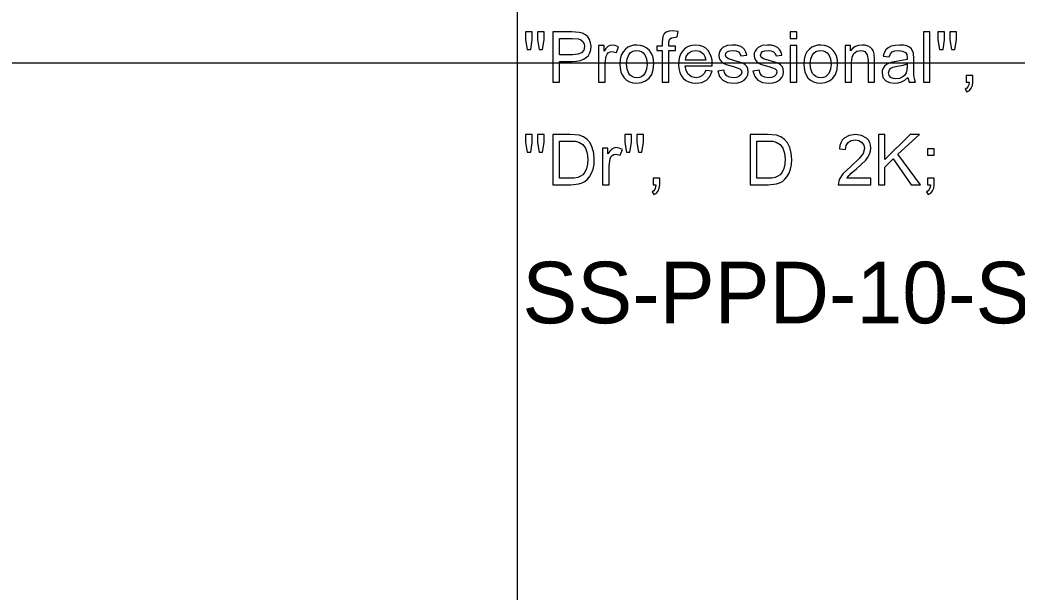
# Model space of a CAD drawing. Extents: x 1001568 to 1002149, y 1840825 to 1841423.
# Drawn here: x 1001915.42 to 1001921.9, y 1840995.03 to 1840998.75 of the extents above; entities that cross this region are included whole.
import ezdxf

# ---------------------------------------------------------------- set-up
doc = ezdxf.new("R2010")
doc.units = 0
for name, color, linetype in [('40', 7, 'Continuous'), ('R_No Plot', 7, 'Continuous'), ('SIGNS', 7, 'Continuous')]:
    doc.layers.add(name, color=color, linetype=linetype)

msp = doc.modelspace()

# ---------------------------------------------------------------- linework, layer by layer
at = {"layer": 'R_No Plot'}
for p, q in [((1001918.6501, 1841010.6666), (1001918.6501, 1840948.1274)), ((1001890.6501, 1840998.4691), (1001982.1327, 1840998.4691))]:
    msp.add_line(p, q, dxfattribs=at)
at = {"layer": 'SIGNS'}
for points in [[(1001918.7163, 1840998.5568), (1001918.7391, 1840998.5568), (1001918.7485, 1840998.6178), (1001918.7485, 1840998.6703), (1001918.7059, 1840998.6703), (1001918.7059, 1840998.6178)], [(1001918.7941, 1840998.5568), (1001918.8165, 1840998.5568), (1001918.8265, 1840998.6178), (1001918.8265, 1840998.6703), (1001918.7839, 1840998.6703), (1001918.7839, 1840998.6178)], [(1001919.5936, 1840998.3441), (1001919.6361, 1840998.3441), (1001919.6361, 1840998.5498), (1001919.6787, 1840998.5498), (1001919.6787, 1840998.5781), (1001919.6361, 1840998.5781), (1001919.6361, 1840998.5992), (1001919.6377, 1840998.6155), (1001919.6426, 1840998.6262), (1001919.6526, 1840998.6328), (1001919.6683, 1840998.6349), (1001919.691, 1840998.6378), (1001919.6967, 1840998.6733), (1001919.6592, 1840998.6774), (1001919.637, 1840998.675), (1001919.6195, 1840998.6681), (1001919.6064, 1840998.6568), (1001919.5978, 1840998.6411), (1001919.5936, 1840998.6043), (1001919.5936, 1840998.5781), (1001919.5581, 1840998.5781), (1001919.5581, 1840998.5498), (1001919.5936, 1840998.5498)], [(1001920.4247, 1840998.6278), (1001920.4672, 1840998.6278), (1001920.4672, 1840998.6703), (1001920.4247, 1840998.6703)], [(1001921.2888, 1840998.3441), (1001921.3313, 1840998.3441), (1001921.3313, 1840998.6703), (1001921.2888, 1840998.6703)], [(1001921.3936, 1840998.5568), (1001921.4164, 1840998.5568), (1001921.4258, 1840998.6178), (1001921.4258, 1840998.6703), (1001921.3832, 1840998.6703), (1001921.3832, 1840998.6178)], [(1001921.4714, 1840998.5568), (1001921.4938, 1840998.5568), (1001921.5038, 1840998.6178), (1001921.5038, 1840998.6703), (1001921.4612, 1840998.6703), (1001921.4612, 1840998.6178)], [(1001919.1801, 1840998.3441), (1001919.2226, 1840998.3441), (1001919.2226, 1840998.4668), (1001919.2292, 1840998.5131), (1001919.2345, 1840998.5247), (1001919.2424, 1840998.5336), (1001919.2541, 1840998.5404), (1001919.2667, 1840998.5427), (1001919.2953, 1840998.5362), (1001919.3089, 1840998.5726), (1001919.2877, 1840998.582), (1001919.2673, 1840998.5852), (1001919.2531, 1840998.5827), (1001919.2398, 1840998.5751), (1001919.2272, 1840998.5626), (1001919.2155, 1840998.5452), (1001919.2155, 1840998.5811), (1001919.1801, 1840998.5811)], [(1001919.9535, 1840998.4147), (1001919.965, 1840998.3804), (1001919.9858, 1840998.3562), (1001920.016, 1840998.3417), (1001920.0556, 1840998.337), (1001920.0833, 1840998.3393), (1001920.1066, 1840998.3462), (1001920.1255, 1840998.3576), (1001920.1401, 1840998.3737), (1001920.1492, 1840998.3921), (1001920.152, 1840998.4114), (1001920.1496, 1840998.4296), (1001920.143, 1840998.4449), (1001920.1319, 1840998.4571), (1001920.1165, 1840998.4662), (1001920.0581, 1840998.4847), (1001920.023, 1840998.4949), (1001920.0079, 1840998.5054), (1001920.0031, 1840998.5195), (1001920.0063, 1840998.5327), (1001920.0158, 1840998.5422), (1001920.0313, 1840998.5479), (1001920.053, 1840998.5498), (1001920.0727, 1840998.5474), (1001920.0878, 1840998.5408), (1001920.098, 1840998.5298), (1001920.1033, 1840998.5146), (1001920.1414, 1840998.5199), (1001920.1358, 1840998.5397), (1001920.1264, 1840998.5559), (1001920.1132, 1840998.5684), (1001920.0964, 1840998.5773), (1001920.0734, 1840998.5833), (1001920.0477, 1840998.5852), (1001920.0136, 1840998.581), (1001919.9875, 1840998.5688), (1001919.9756, 1840998.5583), (1001919.9672, 1840998.5462), (1001919.9622, 1840998.5326), (1001919.9605, 1840998.5175), (1001919.9627, 1840998.5008), (1001919.9693, 1840998.4859), (1001919.9845, 1840998.4701), (1001920.0086, 1840998.4578), (1001920.0565, 1840998.4446), (1001920.0976, 1840998.4311), (1001920.1065, 1840998.4219), (1001920.1095, 1840998.4098), (1001920.1048, 1840998.3926), (1001920.0911, 1840998.3804), (1001920.0746, 1840998.3745), (1001920.0549, 1840998.3725), (1001920.0304, 1840998.3754), (1001920.0121, 1840998.3846), (1001919.9997, 1840998.3997), (1001919.9934, 1840998.4211)], [(1001920.182, 1840998.4147), (1001920.1935, 1840998.3804), (1001920.2143, 1840998.3562), (1001920.2445, 1840998.3417), (1001920.2842, 1840998.337), (1001920.3119, 1840998.3393), (1001920.3351, 1840998.3462), (1001920.354, 1840998.3576), (1001920.3686, 1840998.3737), (1001920.3777, 1840998.3921), (1001920.3805, 1840998.4114), (1001920.3781, 1840998.4296), (1001920.3715, 1840998.4449), (1001920.3604, 1840998.4571), (1001920.345, 1840998.4662), (1001920.2866, 1840998.4847), (1001920.2516, 1840998.4949), (1001920.2364, 1840998.5054), (1001920.2316, 1840998.5195), (1001920.2348, 1840998.5327), (1001920.2443, 1840998.5422), (1001920.2598, 1840998.5479), (1001920.2815, 1840998.5498), (1001920.3012, 1840998.5474), (1001920.3163, 1840998.5408), (1001920.3265, 1840998.5298), (1001920.3318, 1840998.5146), (1001920.3699, 1840998.5199), (1001920.3643, 1840998.5397), (1001920.3549, 1840998.5559), (1001920.3417, 1840998.5684), (1001920.3249, 1840998.5773), (1001920.3019, 1840998.5833), (1001920.2762, 1840998.5852), (1001920.2422, 1840998.581), (1001920.216, 1840998.5688), (1001920.2042, 1840998.5583), (1001920.1957, 1840998.5462), (1001920.1907, 1840998.5326), (1001920.1891, 1840998.5175), (1001920.1912, 1840998.5008), (1001920.1978, 1840998.4859), (1001920.213, 1840998.4701), (1001920.2371, 1840998.4578), (1001920.285, 1840998.4446), (1001920.3261, 1840998.4311), (1001920.335, 1840998.4219), (1001920.338, 1840998.4098), (1001920.3333, 1840998.3926), (1001920.3196, 1840998.3804), (1001920.3031, 1840998.3745), (1001920.2834, 1840998.3725), (1001920.2589, 1840998.3754), (1001920.2406, 1840998.3846), (1001920.2282, 1840998.3997), (1001920.2219, 1840998.4211)], [(1001920.4247, 1840998.3441), (1001920.4672, 1840998.3441), (1001920.4672, 1840998.5811), (1001920.4247, 1840998.5811)], [(1001920.7804, 1840998.3441), (1001920.8229, 1840998.3441), (1001920.8229, 1840998.4724), (1001920.8266, 1840998.5062), (1001920.8378, 1840998.5304), (1001920.8564, 1840998.5449), (1001920.8826, 1840998.5498), (1001920.8967, 1840998.5479), (1001920.9091, 1840998.5424), (1001920.9242, 1840998.522), (1001920.9293, 1840998.4869), (1001920.9293, 1840998.3441), (1001920.9719, 1840998.3441), (1001920.9719, 1840998.489), (1001920.9697, 1840998.5279), (1001920.9644, 1840998.5444), (1001920.956, 1840998.5583), (1001920.9446, 1840998.5692), (1001920.9302, 1840998.5775), (1001920.9111, 1840998.5832), (1001920.8911, 1840998.5852), (1001920.8679, 1840998.5827), (1001920.8477, 1840998.5756), (1001920.8303, 1840998.5637), (1001920.8158, 1840998.5474), (1001920.8158, 1840998.5811), (1001920.7804, 1840998.5811)], [(1001921.5667, 1840998.3441), (1001921.5851, 1840998.3441), (1001921.583, 1840998.3274), (1001921.5781, 1840998.314), (1001921.5702, 1840998.3039), (1001921.5596, 1840998.2973), (1001921.571, 1840998.2803), (1001921.5877, 1840998.2902), (1001921.5996, 1840998.3038), (1001921.6068, 1840998.3212), (1001921.6093, 1840998.3426), (1001921.6093, 1840998.3866), (1001921.5667, 1840998.3866)], [(1001918.7163, 1840997.8902), (1001918.7391, 1840997.8902), (1001918.7485, 1840997.9511), (1001918.7485, 1840998.0037), (1001918.7059, 1840998.0037), (1001918.7059, 1840997.9511)], [(1001918.7941, 1840997.8902), (1001918.8165, 1840997.8902), (1001918.8265, 1840997.9511), (1001918.8265, 1840998.0037), (1001918.7839, 1840998.0037), (1001918.7839, 1840997.9511)], [(1001919.3608, 1840997.8902), (1001919.3836, 1840997.8902), (1001919.393, 1840997.9511), (1001919.393, 1840998.0037), (1001919.3504, 1840998.0037), (1001919.3504, 1840997.9511)], [(1001919.4386, 1840997.8902), (1001919.461, 1840997.8902), (1001919.471, 1840997.9511), (1001919.471, 1840998.0037), (1001919.4284, 1840998.0037), (1001919.4284, 1840997.9511)], [(1001920.9483, 1840997.72), (1001920.7913, 1840997.72), (1001920.82, 1840997.753), (1001920.8535, 1840997.7816), (1001920.9142, 1840997.8379), (1001920.929, 1840997.857), (1001920.9398, 1840997.8763), (1001920.9461, 1840997.8955), (1001920.9483, 1840997.9148), (1001920.9465, 1840997.9344), (1001920.9408, 1840997.9519), (1001920.9314, 1840997.9673), (1001920.9184, 1840997.9807), (1001920.8867, 1840997.9979), (1001920.8478, 1840998.0037), (1001920.8066, 1840997.9977), (1001920.7746, 1840997.9799), (1001920.7623, 1840997.9665), (1001920.753, 1840997.9508), (1001920.7466, 1840997.9322), (1001920.7431, 1840997.9111), (1001920.7833, 1840997.907), (1001920.7876, 1840997.9322), (1001920.8001, 1840997.9517), (1001920.8197, 1840997.9641), (1001920.8457, 1840997.9682), (1001920.8689, 1840997.9642), (1001920.888, 1840997.953), (1001920.9013, 1840997.935), (1001920.9058, 1840997.9123), (1001920.8975, 1840997.8813), (1001920.8729, 1840997.8471), (1001920.8173, 1840997.7965), (1001920.7658, 1840997.7478), (1001920.7427, 1840997.7118), (1001920.7356, 1840997.6774), (1001920.9483, 1840997.6774)], [(1001920.9969, 1840997.6774), (1001921.0394, 1840997.6774), (1001921.0394, 1840997.7924), (1001921.0924, 1840997.8449), (1001921.2102, 1840997.6774), (1001921.2709, 1840997.6774), (1001921.1231, 1840997.8751), (1001921.2633, 1840998.0037), (1001921.2025, 1840998.0037), (1001921.0394, 1840997.8423), (1001921.0394, 1840998.0037), (1001920.9969, 1840998.0037)], [(1001919.2053, 1840997.6774), (1001919.2479, 1840997.6774), (1001919.2479, 1840997.8001), (1001919.2544, 1840997.8464), (1001919.2597, 1840997.8581), (1001919.2676, 1840997.8669), (1001919.2794, 1840997.8737), (1001919.292, 1840997.876), (1001919.3206, 1840997.8696), (1001919.3341, 1840997.9059), (1001919.3129, 1840997.9154), (1001919.2925, 1840997.9186), (1001919.2783, 1840997.916), (1001919.2651, 1840997.9085), (1001919.2524, 1840997.8959), (1001919.2408, 1840997.8785), (1001919.2408, 1840997.9145), (1001919.2053, 1840997.9145)], [(1001921.3159, 1840997.8689), (1001921.3585, 1840997.8689), (1001921.3585, 1840997.9115), (1001921.3159, 1840997.9115)], [(1001919.5339, 1840997.6774), (1001919.5523, 1840997.6774), (1001919.5502, 1840997.6607), (1001919.5453, 1840997.6473), (1001919.5374, 1840997.6372), (1001919.5268, 1840997.6306), (1001919.5382, 1840997.6136), (1001919.5549, 1840997.6235), (1001919.5668, 1840997.6371), (1001919.574, 1840997.6545), (1001919.5765, 1840997.6759), (1001919.5765, 1840997.72), (1001919.5339, 1840997.72)], [(1001921.3159, 1840997.6774), (1001921.3343, 1840997.6774), (1001921.3322, 1840997.6607), (1001921.3273, 1840997.6473), (1001921.3194, 1840997.6372), (1001921.3088, 1840997.6306), (1001921.3202, 1840997.6136), (1001921.3368, 1840997.6235), (1001921.3488, 1840997.6371), (1001921.356, 1840997.6545), (1001921.3585, 1840997.6759), (1001921.3585, 1840997.72), (1001921.3159, 1840997.72)]]:
    msp.add_lwpolyline(points, close=True, dxfattribs=at)
for points in [[(1001918.8823, 1840998.3441), (1001918.9249, 1840998.3441), (1001918.9249, 1840998.4788), (1001919.0084, 1840998.4788), (1001919.0369, 1840998.4803), (1001919.0617, 1840998.4849), (1001919.0827, 1840998.4925), (1001919.1, 1840998.5033), (1001919.1133, 1840998.5171), (1001919.1229, 1840998.534), (1001919.1286, 1840998.554), (1001919.1305, 1840998.577), (1001919.128, 1840998.6), (1001919.1206, 1840998.621), (1001919.1093, 1840998.6381), (1001919.0945, 1840998.6515), (1001919.0761, 1840998.6611), (1001919.0544, 1840998.6672), (1001919.005, 1840998.6703), (1001918.8823, 1840998.6703), (1001918.8823, 1840998.3441)], [(1001918.9249, 1840998.5214), (1001918.9249, 1840998.6278), (1001919.0092, 1840998.6278), (1001919.05, 1840998.6251), (1001919.0651, 1840998.6187), (1001919.0774, 1840998.6074), (1001919.0855, 1840998.5925), (1001919.088, 1840998.5756), (1001919.0829, 1840998.5518), (1001919.0683, 1840998.5349), (1001919.044, 1840998.5247), (1001919.0102, 1840998.5214), (1001918.9249, 1840998.5214)], [(1001919.3181, 1840998.4611), (1001919.3198, 1840998.4347), (1001919.3248, 1840998.4112), (1001919.3333, 1840998.3904), (1001919.3452, 1840998.3726), (1001919.3612, 1840998.3568), (1001919.3805, 1840998.3457), (1001919.4026, 1840998.3391), (1001919.4281, 1840998.337), (1001919.4575, 1840998.3407), (1001919.4846, 1840998.3515), (1001919.5079, 1840998.3697), (1001919.5245, 1840998.3946), (1001919.5345, 1840998.4261), (1001919.5379, 1840998.4644), (1001919.5362, 1840998.4896), (1001919.5309, 1840998.5124), (1001919.522, 1840998.5327), (1001919.5097, 1840998.5505), (1001919.4933, 1840998.5656), (1001919.4743, 1840998.5765), (1001919.4525, 1840998.583), (1001919.4281, 1840998.5852), (1001919.407, 1840998.5836), (1001919.3877, 1840998.5786), (1001919.37, 1840998.5703), (1001919.3543, 1840998.5588), (1001919.3384, 1840998.5407), (1001919.3271, 1840998.5184), (1001919.3203, 1840998.4918), (1001919.3181, 1840998.4611)], [(1001919.8753, 1840998.4204), (1001919.8647, 1840998.3994), (1001919.8509, 1840998.3844), (1001919.8336, 1840998.3754), (1001919.8131, 1840998.3725), (1001919.7834, 1840998.3783), (1001919.7607, 1840998.3961), (1001919.7474, 1840998.4201), (1001919.7418, 1840998.4505), (1001919.9176, 1840998.4505), (1001919.9178, 1840998.4612), (1001919.9162, 1840998.4868), (1001919.9111, 1840998.51), (1001919.9028, 1840998.5305), (1001919.8912, 1840998.5487), (1001919.8751, 1840998.5646), (1001919.8563, 1840998.576), (1001919.8345, 1840998.5829), (1001919.81, 1840998.5852), (1001919.7846, 1840998.5829), (1001919.7623, 1840998.5759), (1001919.7429, 1840998.5644), (1001919.7265, 1840998.5483), (1001919.7146, 1840998.5299), (1001919.706, 1840998.509), (1001919.7009, 1840998.4853), (1001919.6993, 1840998.4591), (1001919.7011, 1840998.4315), (1001919.7068, 1840998.4074), (1001919.7162, 1840998.3864), (1001919.7296, 1840998.3689), (1001919.7461, 1840998.3549), (1001919.7654, 1840998.345), (1001919.7874, 1840998.339), (1001919.8122, 1840998.337), (1001919.8501, 1840998.3419), (1001919.8801, 1840998.3565), (1001919.9022, 1840998.3809), (1001919.9165, 1840998.4152), (1001919.8753, 1840998.4204)], [(1001920.512, 1840998.4611), (1001920.5137, 1840998.4347), (1001920.5188, 1840998.4112), (1001920.5272, 1840998.3904), (1001920.5392, 1840998.3726), (1001920.5551, 1840998.3568), (1001920.5744, 1840998.3457), (1001920.5966, 1840998.3391), (1001920.622, 1840998.337), (1001920.6514, 1840998.3407), (1001920.6786, 1840998.3515), (1001920.7018, 1840998.3697), (1001920.7185, 1840998.3946), (1001920.7284, 1840998.4261), (1001920.7319, 1840998.4644), (1001920.7301, 1840998.4896), (1001920.7248, 1840998.5124), (1001920.7159, 1840998.5327), (1001920.7036, 1840998.5505), (1001920.6872, 1840998.5656), (1001920.6683, 1840998.5765), (1001920.6465, 1840998.583), (1001920.622, 1840998.5852), (1001920.6009, 1840998.5836), (1001920.5816, 1840998.5786), (1001920.564, 1840998.5703), (1001920.5483, 1840998.5588), (1001920.5323, 1840998.5407), (1001920.521, 1840998.5184), (1001920.5143, 1840998.4918), (1001920.512, 1840998.4611)], [(1001921.1887, 1840998.3733), (1001921.1967, 1840998.3441), (1001921.2387, 1840998.3441), (1001921.2303, 1840998.3655), (1001921.2263, 1840998.3923), (1001921.2261, 1840998.4429), (1001921.2261, 1840998.4963), (1001921.2241, 1840998.533), (1001921.2116, 1840998.5602), (1001921.1987, 1840998.5712), (1001921.1815, 1840998.579), (1001921.16, 1840998.5837), (1001921.1343, 1840998.5852), (1001921.1051, 1840998.583), (1001921.0805, 1840998.5769), (1001921.0611, 1840998.5671), (1001921.0458, 1840998.5533), (1001921.0345, 1840998.5354), (1001921.0273, 1840998.5134), (1001921.0661, 1840998.5081), (1001921.0745, 1840998.5282), (1001921.0868, 1840998.5411), (1001921.1035, 1840998.5476), (1001921.1271, 1840998.5498), (1001921.1535, 1840998.5462), (1001921.1723, 1840998.5362), (1001921.1806, 1840998.5226), (1001921.1835, 1840998.5019), (1001921.1833, 1840998.4916), (1001921.1125, 1840998.4779), (1001921.0772, 1840998.4719), (1001921.0487, 1840998.4588), (1001921.0361, 1840998.4478), (1001921.0273, 1840998.4352), (1001921.0219, 1840998.4206), (1001921.0204, 1840998.4043), (1001921.0266, 1840998.3747), (1001921.0448, 1840998.3529), (1001921.0698, 1840998.3409), (1001921.1014, 1840998.337), (1001921.1244, 1840998.3393), (1001921.1466, 1840998.3462), (1001921.168, 1840998.3575), (1001921.1887, 1840998.3733)], [(1001919.3607, 1840998.4612), (1001919.3643, 1840998.4949), (1001919.3755, 1840998.5218), (1001919.3853, 1840998.534), (1001919.3974, 1840998.5428), (1001919.4116, 1840998.548), (1001919.4281, 1840998.5498), (1001919.444, 1840998.548), (1001919.4579, 1840998.5429), (1001919.47, 1840998.5343), (1001919.4801, 1840998.5223), (1001919.4915, 1840998.4955), (1001919.4954, 1840998.4626), (1001919.4918, 1840998.4283), (1001919.4808, 1840998.401), (1001919.4708, 1840998.3884), (1001919.4587, 1840998.3794), (1001919.4444, 1840998.3741), (1001919.4281, 1840998.3725), (1001919.4116, 1840998.3742), (1001919.3974, 1840998.3796), (1001919.3853, 1840998.3882), (1001919.3755, 1840998.4004), (1001919.3643, 1840998.4272), (1001919.3607, 1840998.4612)], [(1001919.7431, 1840998.4859), (1001919.7489, 1840998.5111), (1001919.7627, 1840998.5314), (1001919.7838, 1840998.5452), (1001919.8104, 1840998.5498), (1001919.8381, 1840998.5442), (1001919.8602, 1840998.528), (1001919.8702, 1840998.5104), (1001919.8754, 1840998.4859), (1001919.7431, 1840998.4859)], [(1001920.5546, 1840998.4612), (1001920.5582, 1840998.4949), (1001920.5694, 1840998.5218), (1001920.5793, 1840998.534), (1001920.5914, 1840998.5428), (1001920.6056, 1840998.548), (1001920.622, 1840998.5498), (1001920.6379, 1840998.548), (1001920.6519, 1840998.5429), (1001920.664, 1840998.5343), (1001920.674, 1840998.5223), (1001920.6854, 1840998.4955), (1001920.6893, 1840998.4626), (1001920.6857, 1840998.4283), (1001920.6747, 1840998.401), (1001920.6647, 1840998.3884), (1001920.6526, 1840998.3794), (1001920.6384, 1840998.3741), (1001920.622, 1840998.3725), (1001920.6056, 1840998.3742), (1001920.5914, 1840998.3796), (1001920.5793, 1840998.3882), (1001920.5694, 1840998.4004), (1001920.5582, 1840998.4272), (1001920.5546, 1840998.4612)], [(1001921.1835, 1840998.463), (1001921.1835, 1840998.4475), (1001921.1819, 1840998.4229), (1001921.1771, 1840998.4053), (1001921.1661, 1840998.3878), (1001921.1514, 1840998.3753), (1001921.1327, 1840998.3678), (1001921.1102, 1840998.3654), (1001921.0922, 1840998.3676), (1001921.0777, 1840998.3742), (1001921.0665, 1840998.3872), (1001921.063, 1840998.4048), (1001921.0685, 1840998.4248), (1001921.0775, 1840998.4344), (1001921.091, 1840998.4414), (1001921.1187, 1840998.4471), (1001921.1565, 1840998.4543), (1001921.1835, 1840998.463)], [(1001918.8823, 1840997.6774), (1001918.9999, 1840997.6774), (1001919.0522, 1840997.683), (1001919.0726, 1840997.6896), (1001919.091, 1840997.6996), (1001919.1069, 1840997.7127), (1001919.1209, 1840997.7288), (1001919.1345, 1840997.7522), (1001919.1442, 1840997.7789), (1001919.15, 1840997.809), (1001919.1518, 1840997.8423), (1001919.1485, 1840997.8834), (1001919.139, 1840997.9198), (1001919.1242, 1840997.9491), (1001919.1051, 1840997.972), (1001919.0811, 1840997.9886), (1001919.0527, 1840997.999), (1001918.9946, 1840998.0037), (1001918.8823, 1840998.0037), (1001918.8823, 1840997.6774)], [(1001920.1644, 1840997.6774), (1001920.282, 1840997.6774), (1001920.3343, 1840997.683), (1001920.3547, 1840997.6896), (1001920.3731, 1840997.6996), (1001920.389, 1840997.7127), (1001920.403, 1840997.7288), (1001920.4165, 1840997.7522), (1001920.4262, 1840997.7789), (1001920.432, 1840997.809), (1001920.4339, 1840997.8423), (1001920.4306, 1840997.8834), (1001920.421, 1840997.9198), (1001920.4063, 1840997.9491), (1001920.3871, 1840997.972), (1001920.3632, 1840997.9886), (1001920.3347, 1840997.999), (1001920.2767, 1840998.0037), (1001920.1644, 1840998.0037), (1001920.1644, 1840997.6774)], [(1001918.9249, 1840997.72), (1001918.9249, 1840997.9611), (1001918.9944, 1840997.9611), (1001919.0282, 1840997.9595), (1001919.0509, 1840997.9547), (1001919.0764, 1840997.9394), (1001919.0947, 1840997.9157), (1001919.1056, 1840997.8834), (1001919.1093, 1840997.8429), (1001919.1072, 1840997.8105), (1001919.101, 1840997.783), (1001919.0907, 1840997.7602), (1001919.0764, 1840997.7421), (1001919.0625, 1840997.7324), (1001919.0444, 1840997.7255), (1001919.0221, 1840997.7213), (1001918.9955, 1840997.72), (1001918.9249, 1840997.72)], [(1001920.207, 1840997.72), (1001920.207, 1840997.9611), (1001920.2764, 1840997.9611), (1001920.3102, 1840997.9595), (1001920.3329, 1840997.9547), (1001920.3585, 1840997.9394), (1001920.3767, 1840997.9157), (1001920.3877, 1840997.8834), (1001920.3914, 1840997.8429), (1001920.3893, 1840997.8105), (1001920.383, 1840997.783), (1001920.3727, 1840997.7602), (1001920.3585, 1840997.7421), (1001920.3446, 1840997.7324), (1001920.3265, 1840997.7255), (1001920.3041, 1840997.7213), (1001920.2776, 1840997.72), (1001920.207, 1840997.72)]]:
    msp.add_lwpolyline(points, dxfattribs=at)

# ---------------------------------------------------------------- texts
at = {"layer": '40'}
msp.add_text('SS-PPD-10-STA19+70WB', height=0.4, rotation=0, dxfattribs=at).set_placement((1001918.6847, 1840996.7774))

doc.saveas('drawing.dxf')
